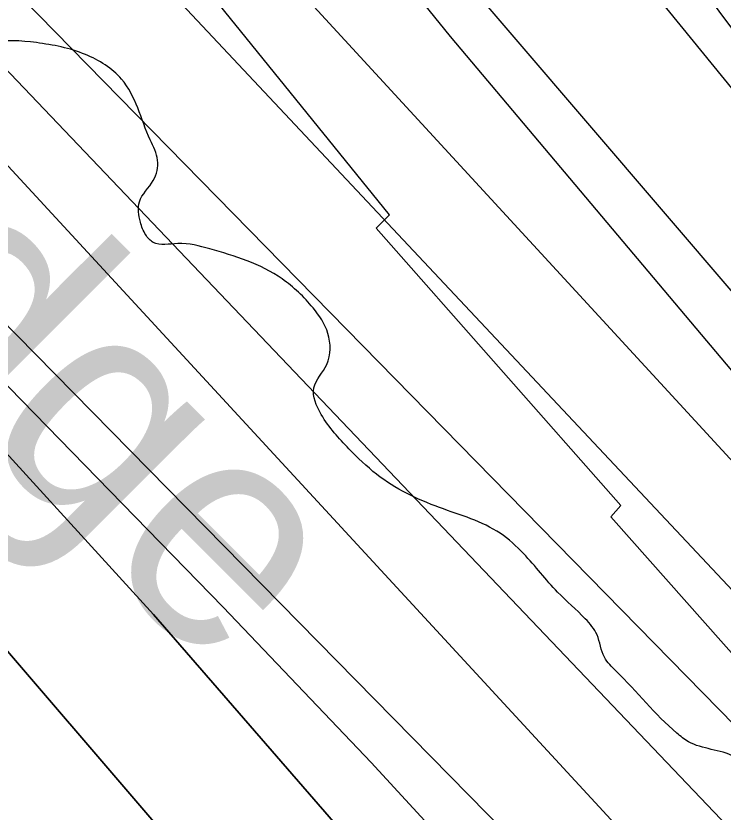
# Model space of a CAD drawing. Extents: x 3329332 to 3367211, y 631066 to 656469.
# Drawn here: x 3350335.2 to 3350592.3, y 642124.9 to 642414.4 of the extents above; entities that cross this region are included whole.
import ezdxf

# ---------------------------------------------------------------- set-up
doc = ezdxf.new("R2010")
doc.units = 0
for name, color, linetype in [('V-RIVR-EDGE', 7, 'Continuous'), ('V-RIVR-IDEN', 7, 'Continuous'), ('V-RRAP-RVMT', 7, 'Continuous'), ('V-SITE-VEGE', 7, 'Continuous'), ('V-TOPO-DPTH', 7, 'Continuous'), ('V-TOPO-MAJR', 7, 'Continuous'), ('V-TOPO-MINR', 7, 'Continuous'), ('V-TOPO-WATR', 7, 'Continuous')]:
    doc.layers.add(name, color=color, linetype=linetype)

msp = doc.modelspace()

# ---------------------------------------------------------------- linework, layer by layer
at = {"layer": 'V-RIVR-EDGE'}
msp.add_spline([(3351880.42, 640440.17), (3351876.56, 640444.83), (3351875.03, 640453.75), (3351871.17, 640463.46), (3351865.76, 640470.06), (3351847.23, 640503.46), (3351818.65, 640553.56), (3351810.16, 640569.09), (3351795.85, 640585.8), (3351792.76, 640587.75), (3351786.18, 640593.97), (3351758.32, 640620.8), (3351741.3, 640637.51), (3351732.8, 640648.78), (3351730.49, 640655.38), (3351728.17, 640658.88), (3351720.05, 640667.43), (3351711.55, 640681.02), (3351709.62, 640686.46), (3351709.64, 640692.27), (3351709.27, 640701.97), (3351709.29, 640708.17), (3351711.63, 640715.54), (3351715.92, 640722.89), (3351717.5, 640736.07), (3351718.73, 640762.05), (3351717.22, 640778.35), (3351714.53, 640790.37), (3351713.37, 640790.76), (3351699.41, 640791.96), (3351689.73, 640796.25), (3351681.22, 640805.97), (3351671.17, 640818.02), (3351661.91, 640838.2), (3351651.08, 640851.42), (3351642.96, 640859.58), (3351631.34, 640865.04), (3351621.66, 640871.65), (3351610.83, 640881.38), (3351596.9, 640895.37), (3351584.51, 640905.1), (3351577.55, 640911.71), (3351552.78, 640932.32), (3351530.73, 640953.71), (3351519.12, 640964.21), (3351513.32, 640971.98), (3351507.16, 640987.12), (3351502.9, 640991), (3351492.83, 640996.85), (3351483.55, 641008.11), (3351471.59, 641031.02), (3351466.18, 641038.02), (3351459.21, 641043.85), (3351454.56, 641046.97), (3351449.54, 641056.29), (3351444.54, 641069.48), (3351431.43, 641103.26), (3351426.44, 641123.05), (3351423.74, 641129.26), (3351417.17, 641135.48), (3351410.99, 641147.13), (3351408.29, 641152.56), (3351407.13, 641154.12), (3351401.31, 641154.13), (3351396.67, 641158.8), (3351396.29, 641162.29), (3351398.23, 641164.61), (3351403.29, 641168.48), (3351403.3, 641173.52), (3351399.46, 641188.65), (3351394.81, 641192.15), (3351390.17, 641195.65), (3351385.92, 641202.65), (3351374.34, 641223.62), (3351352.32, 641258.18), (3351324.49, 641295.48), (3351308.25, 641315.3), (3351293.94, 641329.3), (3351280.79, 641344.84), (3351262.62, 641366.99), (3351248.71, 641387.97), (3351231.7, 641409.34), (3351211.2, 641433.04), (3351185.66, 641452.89), (3351174.05, 641464.94), (3351148.52, 641492.15), (3351129.58, 641514.3), (3351119.52, 641526.73), (3351108.7, 641542.27), (3351088.97, 641561.32), (3351069.24, 641578.05), (3351042.55, 641607.59), (3351001.95, 641654.61), (3350991.13, 641669.76), (3350979.14, 641682.98), (3350968.7, 641697.74), (3350957.9, 641718.32), (3350945.94, 641745.11), (3350930.11, 641774.23), (3350917.74, 641788.22), (3350908.85, 641801.43), (3350900.74, 641814.64), (3350886.81, 641828.24), (3350867.48, 641850.4), (3350846.19, 641865.96), (3350833.81, 641880.34), (3350825.7, 641891.22), (3350823.78, 641901.31), (3350821.87, 641913.33), (3350814.53, 641925.76), (3350807.19, 641935.09), (3350774.28, 641956.11), (3350737.11, 641982.18), (3350728.22, 641990.74), (3350716.62, 642008.22), (3350699.61, 642028.04), (3350681.44, 642049.41), (3350672.55, 642061.45), (3350665.99, 642076.98), (3350661.76, 642090.95), (3350651.31, 642098.74), (3350621.11, 642117.43), (3350608.73, 642131.03), (3350602.16, 642140.35), (3350596.36, 642145.02), (3350579.69, 642150.49), (3350575.44, 642153.6), (3350553.39, 642176.15), (3350549.13, 642181.2), (3350546.44, 642189.35), (3350542.19, 642195.18), (3350532.13, 642204.9), (3350519.75, 642218.89), (3350511.24, 642226.28), (3350489.16, 642235.64), (3350466.31, 642247.72), (3350456.25, 642257.05), (3350446.2, 642269.49), (3350443.51, 642279.19), (3350448.18, 642287.71), (3350448.6, 642298.96), (3350443.19, 642308.28), (3350431.97, 642318.77), (3350419.19, 642325.4), (3350405.63, 642329.7), (3350394, 642331.67), (3350385.08, 642332.08), (3350382.37, 642334.8), (3350380.44, 642339.46), (3350380.07, 642346.82), (3350385.13, 642354.57), (3350386.7, 642361.93), (3350384.01, 642369.31), (3350373.59, 642391.44), (3350360.43, 642400.39), (3350342.6, 642404.7), (3350325.92, 642404.74), (3350320.1, 642403.2), (3350313.9, 642402.44), (3350303.83, 642408.67), (3350298.79, 642411.79), (3350296.48, 642416.84), (3350298.44, 642426.14), (3350307.02, 642442.79), (3350316.75, 642460.61), (3350320.25, 642463.7), (3350322.2, 642467.19), (3350321.45, 642477.27), (3350312.94, 642488.15), (3350302.1, 642494.38), (3350278.07, 642501.03), (3350262.19, 642505.73), (3350248.64, 642515.46), (3350230.85, 642536.44), (3350216.17, 642559.36)], degree=3, dxfattribs=at)
at = {"layer": 'V-RRAP-RVMT'}
for p, q in [((3350471.02, 642342.04), (3350379.69, 642454.86)), ((3350466.12, 642337.24), (3350471.02, 642342.04)), ((3350555.09, 642236.36), (3350466.12, 642337.24)), ((3350551.47, 642232.21), (3350555.09, 642236.36)), ((3350641.72, 642130.46), (3350551.47, 642232.21))]:
    msp.add_line(p, q, dxfattribs=at)
at = {"layer": 'V-SITE-VEGE'}
for points in [[(3350425.41, 642645.32), (3350446.82, 642611.61), (3350489.69, 642551.64), (3350517.78, 642514.15), (3350641.26, 642348.45)], [(3350601.25, 642278.58), (3350493.19, 642406.88), (3350408.84, 642511.14), (3350310.39, 642625.95)]]:
    msp.add_lwpolyline(points, dxfattribs=at)
at = {"layer": 'V-TOPO-DPTH'}
for points in [[(3350618.53, 642093.94), (3350175.6, 642558.71), (3350162.28, 642571.76), (3350148.7, 642584.52), (3350134.71, 642596.85), (3350120.47, 642608.88), (3349361.32, 643078.02)], [(3349361.32, 643078.02), (3350120.47, 642608.88), (3350134.71, 642596.85), (3350148.7, 642584.52), (3350162.28, 642571.76), (3350175.6, 642558.71), (3350618.53, 642093.94)], [(3349352.91, 643048.8), (3350048.09, 642577.87), (3350074.83, 642556.17), (3350100.96, 642533.79), (3350126.19, 642510.39), (3350150.8, 642486.31), (3350622.83, 642005.88), (3350643.71, 641984.13), (3350664.24, 641962.05), (3350684.25, 641939.51), (3350703.91, 641916.64), (3350723.18, 641893.44), (3350742.27, 641870.09), (3350761.1, 641846.53), (3350779.75, 641822.83), (3350865.7, 641712.37), (3350927.37, 641633.48), (3351113.97, 641398.04), (3351260.01, 641215.87), (3351265.01, 641209.56), (3351269.96, 641203.19)], [(3349352.91, 643048.8), (3350048.09, 642577.87), (3350074.83, 642556.17), (3350100.96, 642533.79), (3350126.19, 642510.39), (3350150.8, 642486.31), (3350622.83, 642005.88), (3350643.71, 641984.13), (3350664.24, 641962.05), (3350684.25, 641939.51), (3350703.91, 641916.64), (3350723.18, 641893.44), (3350742.27, 641870.09), (3350761.1, 641846.53), (3350779.75, 641822.83), (3350865.7, 641712.37), (3350927.37, 641633.48), (3351113.97, 641398.04), (3351260.01, 641215.87), (3351265.01, 641209.56), (3351269.96, 641203.19)], [(3351189.47, 641201.7), (3350850.61, 641634.21), (3350824.56, 641666.49), (3350798.35, 641698.65), (3350771.25, 641731.66), (3350758.5, 641747.24), (3350745.78, 641762.84), (3350733.12, 641778.49), (3350720.49, 641794.16), (3350704.58, 641813.94), (3350699.92, 641819.73), (3350695.24, 641825.51), (3350690.55, 641831.28), (3350685.84, 641837.03), (3350527.64, 642030.05), (3350457.08, 642114.01), (3350385.18, 642196.79), (3350311.27, 642277.77), (3350236.02, 642357.56), (3350112.21, 642485.67), (3350097.57, 642500.19), (3350082.54, 642514.28), (3350066.94, 642527.72), (3349333.19, 643026.35)], [(3349333.19, 643026.35), (3350066.94, 642527.72), (3350082.54, 642514.28), (3350097.57, 642500.19), (3350112.21, 642485.67), (3350236.02, 642357.56), (3350311.27, 642277.77), (3350385.18, 642196.79), (3350457.08, 642114.01), (3350527.64, 642030.05), (3350685.84, 641837.03), (3350690.55, 641831.28), (3350695.24, 641825.51), (3350699.92, 641819.73), (3350704.58, 641813.94), (3350720.49, 641794.16), (3350733.12, 641778.49), (3350745.78, 641762.84), (3350758.5, 641747.24), (3350771.25, 641731.66), (3350798.35, 641698.65), (3350824.56, 641666.49), (3350850.61, 641634.21), (3351189.47, 641201.7)], [(3351398.1, 641191.14), (3351380.09, 641217.36), (3351352.47, 641257.08), (3351348.09, 641263.31), (3351343.67, 641269.51), (3351339.19, 641275.67), (3351334.67, 641281.8), (3351228.86, 641423.64), (3351171.39, 641500.67), (3350851.42, 641929.24), (3350848.91, 641932.62), (3350846.41, 641936), (3350843.65, 641939.65), (3350841.29, 641942.68), (3350838.87, 641945.65), (3350836.4, 641948.59), (3350832.92, 641952.64), (3350832.15, 641953.52), (3350830.59, 641955.26), (3350829.8, 641956.12), (3350204.43, 642622.26)], [(3351116.54, 641196.41), (3351107.5, 641208.34), (3350698.61, 641739.74), (3350678.72, 641765.4), (3350658.7, 641790.96), (3350638.5, 641816.38), (3350618.17, 641841.69), (3350598.67, 641865.81), (3350568.43, 641903.05), (3350538.1, 641940.23), (3350507.63, 641977.29), (3350477.08, 642014.28), (3350069.18, 642490.21), (3350064.23, 642494.86), (3350059.07, 642499.31), (3350053.79, 642503.61), (3350021.84, 642528.51), (3350013.94, 642534.41), (3350005.9, 642540.1), (3349997.63, 642545.46), (3349989.22, 642550.6), (3349980.71, 642555.61), (3349972.22, 642560.65)], [(3349972.22, 642560.65), (3349980.71, 642555.61), (3349989.22, 642550.6), (3349997.63, 642545.46), (3350005.9, 642540.1), (3350013.94, 642534.41), (3350021.84, 642528.51), (3350053.79, 642503.61), (3350059.07, 642499.31), (3350064.23, 642494.86), (3350069.18, 642490.21), (3350477.08, 642014.28), (3350507.63, 641977.29), (3350538.1, 641940.23), (3350568.43, 641903.05), (3350598.67, 641865.81), (3350618.17, 641841.69), (3350638.5, 641816.38), (3350658.7, 641790.96), (3350678.72, 641765.4), (3350698.61, 641739.74), (3351107.5, 641208.34), (3351116.54, 641196.41)]]:
    msp.add_lwpolyline(points, dxfattribs=at)
at = {"layer": 'V-TOPO-MAJR'}
msp.add_lwpolyline([(3351483.88, 641234.69), (3351470.92, 641255.39), (3351458.39, 641276.35), (3351446.13, 641297.48), (3351432.17, 641322.15), (3351427.01, 641331.02), (3351421.73, 641339.8), (3350910.65, 642003.01), (3350904.47, 642010.38), (3350898.26, 642017.72), (3350891.98, 642025.01), (3350885.67, 642032.27), (3350879.36, 642039.53), (3350873.1, 642046.83), (3350866.9, 642054.19), (3350860.75, 642061.59), (3350853.05, 642070.95), (3350843.15, 642083.11), (3350833.34, 642095.35), (3350823.68, 642107.7), (3350814.11, 642120.12), (3350339.22, 642702.32)], dxfattribs=at)
at = {"layer": 'V-TOPO-MINR'}
for points in [[(3351459.7, 641148.58), (3351388.27, 641252.75), (3351376.13, 641270.28), (3351363.88, 641287.72), (3351351.47, 641305.06), (3351338.94, 641322.31), (3350871.7, 641950.51), (3350861.74, 641962.12), (3350851.7, 641973.65), (3350841.53, 641985.07), (3350831.28, 641996.42), (3350404.3, 642460.49), (3350342.05, 642526.19), (3350242.08, 642631.03), (3350229.4, 642643.89), (3350216.44, 642656.46), (3350203.07, 642668.59), (3350189.43, 642680.43), (3349449, 643139.02), (3349438.18, 643146.14), (3349427.82, 643153.94), (3349417.78, 643162.18), (3348731.92, 643884.66)], [(3350757.65, 641898.68), (3350149.19, 642558.38), (3350142.66, 642564.79), (3350136, 642571.06), (3350129.14, 642577.11), (3349362.3, 643059.49)], [(3351269.96, 641203.19), (3351265.01, 641209.56), (3351260.01, 641215.87), (3351113.97, 641398.04), (3350927.37, 641633.48), (3350865.7, 641712.37), (3350779.75, 641822.83), (3350761.1, 641846.53), (3350742.27, 641870.09), (3350723.18, 641893.44), (3350703.91, 641916.64), (3350684.25, 641939.51), (3350664.24, 641962.05), (3350643.71, 641984.13), (3350622.83, 642005.88), (3350150.8, 642486.31), (3350126.19, 642510.39), (3350100.96, 642533.79), (3350074.83, 642556.17), (3350048.09, 642577.87), (3349352.91, 643048.8)], [(3351189.47, 641201.7), (3350850.61, 641634.21), (3350824.56, 641666.49), (3350798.35, 641698.65), (3350771.25, 641731.66), (3350758.5, 641747.24), (3350745.78, 641762.84), (3350733.12, 641778.49), (3350720.49, 641794.16), (3350704.58, 641813.94), (3350699.92, 641819.73), (3350695.24, 641825.51), (3350690.55, 641831.28), (3350685.84, 641837.03), (3350527.64, 642030.05), (3350457.08, 642114.01), (3350385.18, 642196.79), (3350311.27, 642277.77), (3350236.02, 642357.56), (3350112.21, 642485.67), (3350097.57, 642500.19), (3350082.54, 642514.28), (3350066.94, 642527.72), (3349333.19, 643026.35)], [(3351258.18, 641193.5), (3350873.49, 641654.12), (3350834.47, 641702.25), (3350795.69, 641750.57), (3350747.64, 641810.88), (3350733, 641829.14), (3350718.29, 641847.35), (3350703.48, 641865.47), (3350688.59, 641883.54), (3350618.93, 641967.58), (3350568.47, 642027), (3350517.07, 642085.58), (3350464.29, 642142.9), (3350410.57, 642199.39), (3350131.46, 642485.94), (3350111.85, 642505.26), (3350091.74, 642524.02), (3350070.88, 642541.94), (3350049.52, 642559.31), (3349371.33, 643017.74)], [(3351629.34, 640951.72), (3351419.32, 641259.64), (3351402.75, 641283.71), (3351386.06, 641307.68), (3351369.16, 641331.52), (3351352.14, 641355.27), (3351346.46, 641363.11), (3350893.59, 641971.31), (3350873.73, 641994.53), (3350853.67, 642017.56), (3350833.46, 642040.48), (3350778.27, 642102.53), (3350730.54, 642156.54), (3350275.84, 642687.43)], [(3350690.84, 642060.11), (3350202.05, 642559.09), (3350181.92, 642578.76), (3350161.4, 642598), (3350140.29, 642616.59), (3350118.79, 642634.74)], [(3351398.1, 641191.14), (3351380.09, 641217.36), (3351352.47, 641257.08), (3351348.09, 641263.31), (3351343.67, 641269.51), (3351339.19, 641275.67), (3351334.67, 641281.8), (3351228.86, 641423.64), (3351171.39, 641500.67), (3350851.42, 641929.24), (3350848.91, 641932.62), (3350846.41, 641936), (3350843.65, 641939.65), (3350841.29, 641942.68), (3350838.87, 641945.65), (3350836.4, 641948.59), (3350832.92, 641952.64), (3350832.15, 641953.52), (3350830.59, 641955.26), (3350829.8, 641956.12), (3350204.43, 642622.26)], [(3351116.54, 641196.41), (3351107.5, 641208.34), (3350698.61, 641739.74), (3350678.72, 641765.4), (3350658.7, 641790.96), (3350638.5, 641816.38), (3350618.17, 641841.69), (3350598.67, 641865.81), (3350568.43, 641903.05), (3350538.1, 641940.23), (3350507.63, 641977.29), (3350477.08, 642014.28), (3350069.18, 642490.21), (3350064.23, 642494.86), (3350059.07, 642499.31), (3350053.79, 642503.61), (3350021.84, 642528.51), (3350013.94, 642534.41), (3350005.9, 642540.1), (3349997.63, 642545.46), (3349989.22, 642550.6), (3349980.71, 642555.61), (3349972.22, 642560.65)]]:
    msp.add_lwpolyline(points, dxfattribs=at)
at = {"layer": 'V-TOPO-WATR'}
msp.add_lwpolyline([(3350618.53, 642093.94), (3350175.6, 642558.71), (3350162.28, 642571.76), (3350148.7, 642584.52), (3350134.71, 642596.85), (3350120.47, 642608.88), (3349361.32, 643078.02)], dxfattribs=at)

# ---------------------------------------------------------------- texts
at = {"layer": 'V-RIVR-IDEN'}
msp.add_text(' Edge', height=83, rotation=314.9781, dxfattribs=at).set_placement((3350202.54, 642379.06))

doc.saveas('drawing.dxf')
